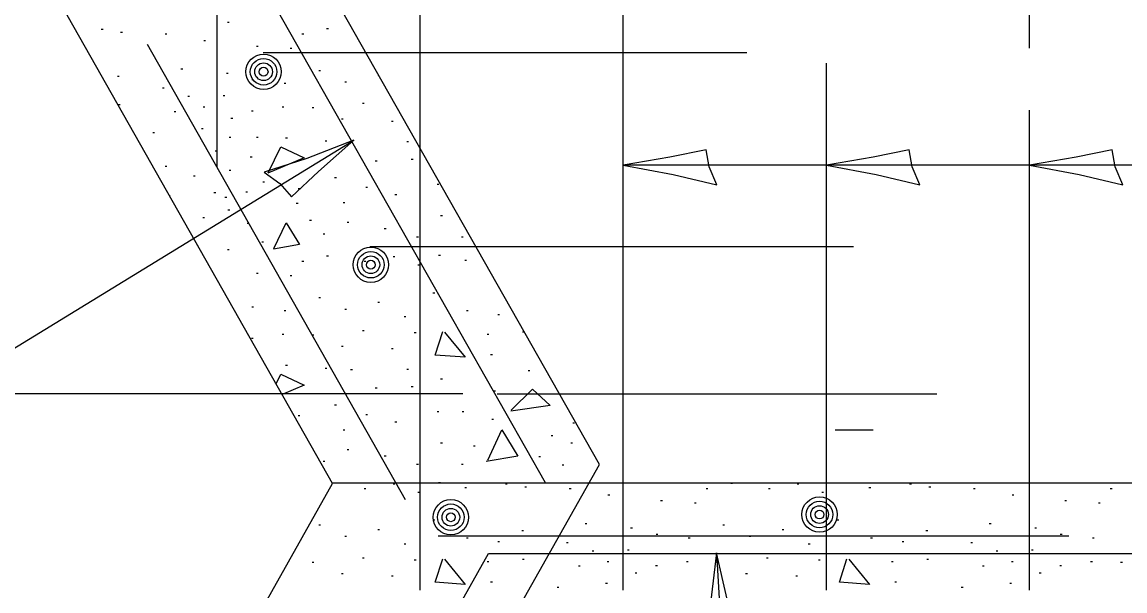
# Model space of a CAD drawing. Extents: x 2133490 to 2172050, y 2138301 to 2145980.
# Drawn here: x 2141793.4 to 2141911.4, y 2144906.9 to 2144967.8 of the extents above; entities that cross this region are included whole.
import ezdxf

# ---------------------------------------------------------------- set-up
doc = ezdxf.new("R2010")
doc.units = 0
for name, color, linetype in [('Level 40', 7, 'Continuous'), ('Level 63', 7, 'Continuous'), ('ROW_PR_Notes', 7, 'Continuous')]:
    doc.layers.add(name, color=color, linetype=linetype)

msp = doc.modelspace()

# ---------------------------------------------------------------- linework, layer by layer
at = {"layer": 'Level 40'}
for p, q in [((2141855.18, 2144920.46), (2141767.3, 2145075.54)), ((2141843.42, 2144899.61), (2141855.18, 2144920.46))]:
    msp.add_line(p, q, dxfattribs=at)
for centre, radius in [((2141819.24, 2144962.5), 1.89), ((2141819.24, 2144962.5), 1.42), ((2141819.24, 2144962.5), 0.945), ((2141819.24, 2144962.5), 0.473), ((2141830.72, 2144941.85), 1.89), ((2141830.72, 2144941.85), 1.42), ((2141830.72, 2144941.85), 0.945), ((2141830.72, 2144941.85), 0.473), ((2141839.28, 2144914.83), 1.89), ((2141878.74, 2144915.12), 1.89), ((2141839.28, 2144914.83), 1.42), ((2141839.28, 2144914.83), 0.945), ((2141878.74, 2144915.12), 1.42), ((2141878.74, 2144915.12), 0.945), ((2141878.74, 2144915.12), 0.473), ((2141839.28, 2144914.83), 0.473)]:
    msp.add_circle(centre, radius, dxfattribs=at)
at = {"layer": 'Level 63'}
msp.add_line((2141840.57, 2144928.03), (2141723.09, 2144928.03), dxfattribs=at)
for points in [[(2141819.29, 2144951.74), (2141820.99, 2144950.53), (2141822.22, 2144949.12), (2141825.1, 2144951.83), (2141828.91, 2144955.18), (2141823.86, 2144953.22)], [(2141867.73, 2144950.4), (2141866.92, 2144952.32), (2141866.6, 2144954.16), (2141862.73, 2144953.36), (2141857.73, 2144952.49), (2141863.07, 2144951.52)], [(2141889.47, 2144950.4), (2141888.65, 2144952.32), (2141888.34, 2144954.16), (2141884.47, 2144953.36), (2141879.47, 2144952.49), (2141884.8, 2144951.52)], [(2141911.2, 2144950.4), (2141910.39, 2144952.32), (2141910.07, 2144954.16), (2141906.2, 2144953.36), (2141901.2, 2144952.49), (2141906.54, 2144951.52)], [(2141866.2, 2144900.91), (2141868.08, 2144901.83), (2141869.9, 2144902.25), (2141868.87, 2144906.06), (2141867.72, 2144911.01), (2141867.06, 2144905.63)]]:
    msp.add_lwpolyline(points, close=True, dxfattribs=at)
at = {"layer": 'ROW_PR_Notes'}
for p, q in [((2141814.26, 2144952.29), (2141814.26, 2145070.43)), ((2141826.62, 2144918.44), (2141746.26, 2145060.26)), ((2141901.2, 2144965.02), (2141901.2, 2145027.13)), ((2141857.73, 2144907.03), (2141857.73, 2145007.5)), ((2141849.4, 2144918.51), (2141818.32, 2144973.34)), ((2141836, 2144907.03), (2141836, 2144969.36)), ((2141815.38, 2144967.81), (2141815.57, 2144967.81)), ((2141801.87, 2144967.04), (2141802.06, 2144967.04)), ((2141803.94, 2144966.72), (2141804.13, 2144966.72)), ((2141808.69, 2144966.55), (2141808.88, 2144966.55)), ((2141823.35, 2144966.55), (2141823.54, 2144966.55)), ((2141825.99, 2144967.12), (2141826.18, 2144967.12)), ((2141834.44, 2144916.68), (2141806.83, 2144965.4)), ((2141812.84, 2144965.86), (2141813.03, 2144965.86)), ((2141818.47, 2144965.25), (2141818.66, 2144965.25)), ((2141822.09, 2144965.01), (2141822.28, 2144965.01)), ((2141819.19, 2144964.57), (2141870.95, 2144964.57)), ((2141810.4, 2144962.82), (2141810.59, 2144962.82)), ((2141825.14, 2144962.65), (2141825.33, 2144962.65)), ((2141879.47, 2144907.03), (2141879.47, 2144963.42)), ((2141803.62, 2144962.04), (2141803.8, 2144962.04)), ((2141815.26, 2144962.33), (2141815.45, 2144962.33)), ((2141817.98, 2144961.68), (2141818.17, 2144961.68)), ((2141827.94, 2144961.43), (2141828.13, 2144961.43)), ((2141808.41, 2144960.78), (2141808.6, 2144960.78)), ((2141821.44, 2144961.27), (2141821.63, 2144961.27)), ((2141811.13, 2144959.89), (2141811.32, 2144959.89)), ((2141814.91, 2144959.97), (2141815.1, 2144959.97)), ((2141829.81, 2144959.12), (2141830, 2144959.12)), ((2141803.7, 2144959), (2141803.88, 2144959)), ((2141809.67, 2144958.26), (2141809.86, 2144958.26)), ((2141812.76, 2144958.75), (2141812.95, 2144958.75)), ((2141817.94, 2144958.31), (2141818.13, 2144958.31)), ((2141821.23, 2144958.75), (2141821.42, 2144958.75)), ((2141824.45, 2144958.67), (2141824.63, 2144958.67)), ((2141901.2, 2144907.03), (2141901.2, 2144958.4)), ((2141815.75, 2144957.53), (2141815.94, 2144957.53)), ((2141827.57, 2144957.45), (2141827.76, 2144957.45)), ((2141832.94, 2144957.21), (2141833.12, 2144957.21)), ((2141807.39, 2144955.99), (2141807.58, 2144955.99)), ((2141812.59, 2144956.44), (2141812.78, 2144956.44)), ((2141789.02, 2144930.76), (2141828.91, 2144955.18)), ((2141815.55, 2144955.5), (2141815.73, 2144955.5)), ((2141818.47, 2144955.5), (2141818.66, 2144955.5)), ((2141821.6, 2144955.42), (2141821.79, 2144955.42)), ((2141825.83, 2144955.1), (2141826.02, 2144955.1)), ((2141828.55, 2144954.97), (2141828.74, 2144954.97)), ((2141834.56, 2144955.02), (2141834.75, 2144955.02)), ((2141814.06, 2144954.04), (2141814.25, 2144954.04)), ((2141817.82, 2144953.39), (2141818.01, 2144953.39)), ((2141808.69, 2144952.41), (2141808.88, 2144952.41)), ((2141831.19, 2144952.98), (2141831.38, 2144952.98)), ((2141835.05, 2144953.15), (2141835.24, 2144953.15)), ((2141879.47, 2144952.49), (2141857.73, 2144952.49)), ((2141901.2, 2144952.49), (2141879.47, 2144952.49)), ((2142062.44, 2144952.49), (2141901.2, 2144952.49)), ((2141811.74, 2144951.36), (2141811.93, 2144951.36)), ((2141815.55, 2144951.97), (2141815.73, 2144951.97)), ((2141826.84, 2144951.2), (2141827.03, 2144951.2)), ((2141817.33, 2144949.65), (2141817.52, 2144949.65)), ((2141819.16, 2144950.71), (2141819.35, 2144950.71)), ((2141822.94, 2144950.02), (2141823.13, 2144950.02)), ((2141830.17, 2144950.14), (2141830.36, 2144950.14)), ((2141837.81, 2144950.47), (2141838, 2144950.47)), ((2141813.93, 2144949.57), (2141814.12, 2144949.57)), ((2141815.1, 2144949.08), (2141815.29, 2144949.08)), ((2141822.74, 2144948.45), (2141822.93, 2144948.45)), ((2141827.74, 2144948.51), (2141827.92, 2144948.51)), ((2141833.3, 2144949.37), (2141833.49, 2144949.37)), ((2141815.42, 2144947.72), (2141815.61, 2144947.72)), ((2141812.72, 2144946.9), (2141812.91, 2144946.9)), ((2141817.5, 2144946.29), (2141817.69, 2144946.29)), ((2141824.16, 2144946.62), (2141824.35, 2144946.62)), ((2141828.18, 2144946.42), (2141828.37, 2144946.42)), ((2141838.18, 2144947.11), (2141838.37, 2144947.11)), ((2141825.62, 2144945.16), (2141825.81, 2144945.16)), ((2141832.16, 2144945.73), (2141832.35, 2144945.73)), ((2141819.04, 2144944.3), (2141819.23, 2144944.3)), ((2141830.6, 2144943.79), (2141882.37, 2144943.79)), ((2141835.62, 2144944.83), (2141835.81, 2144944.83)), ((2141840.41, 2144944.83), (2141840.6, 2144944.83)), ((2141815.38, 2144943.49), (2141815.57, 2144943.49)), ((2141825.99, 2144942.8), (2141826.18, 2144942.8)), ((2141833.1, 2144942.72), (2141833.29, 2144942.72)), ((2141837.97, 2144942.88), (2141838.16, 2144942.88)), ((2141823.35, 2144942.23), (2141823.54, 2144942.23)), ((2141830.01, 2144942.23), (2141830.2, 2144942.23)), ((2141835.74, 2144941.83), (2141835.93, 2144941.83)), ((2141840.78, 2144942.35), (2141840.97, 2144942.35)), ((2141818.47, 2144940.93), (2141818.66, 2144940.93)), ((2141822.09, 2144940.69), (2141822.28, 2144940.69)), ((2141825.14, 2144938.33), (2141825.33, 2144938.33)), ((2141831.47, 2144937.84), (2141831.66, 2144937.84)), ((2141837.36, 2144938.86), (2141837.55, 2144938.86)), ((2141817.98, 2144937.36), (2141818.17, 2144937.36)), ((2141821.44, 2144936.95), (2141821.63, 2144936.95)), ((2141827.94, 2144937.11), (2141828.13, 2144937.11)), ((2141840.94, 2144936.95), (2141841.13, 2144936.95)), ((2141834.28, 2144936.3), (2141834.46, 2144936.3)), ((2141844.31, 2144936.54), (2141844.5, 2144936.54)), ((2141821.23, 2144934.43), (2141821.42, 2144934.43)), ((2141824.45, 2144934.35), (2141824.63, 2144934.35)), ((2141829.81, 2144934.8), (2141830, 2144934.8)), ((2141835.37, 2144934.59), (2141835.56, 2144934.59)), ((2141843.18, 2144934.43), (2141843.36, 2144934.43)), ((2141817.94, 2144933.98), (2141818.13, 2144933.98)), ((2141827.57, 2144933.13), (2141827.76, 2144933.13)), ((2141832.94, 2144932.89), (2141833.12, 2144932.89)), ((2141843.54, 2144932.24), (2141843.73, 2144932.24)), ((2141821.6, 2144931.1), (2141821.79, 2144931.1)), ((2141825.83, 2144930.77), (2141826.02, 2144930.77)), ((2141828.55, 2144930.65), (2141828.74, 2144930.65)), ((2141834.56, 2144930.69), (2141834.75, 2144930.69)), ((2141838.18, 2144929.64), (2141838.37, 2144929.64)), ((2141847.56, 2144930.53), (2141847.75, 2144930.53)), ((2141831.19, 2144928.66), (2141831.38, 2144928.66)), ((2141835.05, 2144928.82), (2141835.24, 2144928.82)), ((2141843.87, 2144928.34), (2141844.05, 2144928.34)), ((2141844.24, 2144928.03), (2141891.28, 2144928.03)), ((2141826.84, 2144926.87), (2141827.03, 2144926.87)), ((2141837.81, 2144926.14), (2141838, 2144926.14)), ((2141840.49, 2144926.14), (2141840.68, 2144926.14)), ((2141822.94, 2144925.7), (2141823.13, 2144925.7)), ((2141830.17, 2144925.82), (2141830.36, 2144925.82)), ((2141833.3, 2144925.04), (2141833.49, 2144925.04)), ((2141843.66, 2144925.33), (2141843.85, 2144925.33)), ((2141852.32, 2144924.92), (2141852.51, 2144924.92)), ((2141827.74, 2144924.19), (2141827.92, 2144924.19)), ((2141880.41, 2144924.18), (2141884.48, 2144924.18)), ((2141838.18, 2144922.78), (2141838.37, 2144922.78)), ((2141850, 2144923.56), (2141850.19, 2144923.56)), ((2141852.11, 2144922.78), (2141852.3, 2144922.78)), ((2141828.18, 2144922.09), (2141828.37, 2144922.09)), ((2141832.16, 2144921.4), (2141832.35, 2144921.4)), ((2141841.71, 2144922.46), (2141841.9, 2144922.46)), ((2141848.7, 2144921.32), (2141848.89, 2144921.32)), ((2141825.62, 2144920.83), (2141825.81, 2144920.83)), ((2141835.62, 2144920.51), (2141835.81, 2144920.51)), ((2141840.41, 2144920.51), (2141840.6, 2144920.51)), ((2141851.18, 2144920.43), (2141851.37, 2144920.43)), ((2141783.97, 2144842.79), (2141826.62, 2144918.44)), ((2141826.62, 2144918.51), (2142066.8, 2144918.51)), ((2141830.01, 2144917.91), (2141830.2, 2144917.91)), ((2141833.1, 2144918.4), (2141833.29, 2144918.4)), ((2141837.97, 2144918.56), (2141838.16, 2144918.56)), ((2141840.78, 2144918.03), (2141840.97, 2144918.03)), ((2141845.12, 2144918.4), (2141845.31, 2144918.4)), ((2141847.2, 2144918.07), (2141847.39, 2144918.07)), ((2141851.95, 2144917.91), (2141852.14, 2144917.91)), ((2141866.6, 2144917.91), (2141866.79, 2144917.91)), ((2141869.24, 2144918.48), (2141869.43, 2144918.48)), ((2141873.27, 2144917.91), (2141873.45, 2144917.91)), ((2141876.36, 2144918.4), (2141876.54, 2144918.4)), ((2141884.03, 2144918.03), (2141884.22, 2144918.03)), ((2141888.38, 2144918.4), (2141888.57, 2144918.4)), ((2141890.45, 2144918.07), (2141890.64, 2144918.07)), ((2141895.21, 2144917.91), (2141895.4, 2144917.91)), ((2141909.86, 2144917.91), (2141910.05, 2144917.91)), ((2141835.74, 2144917.5), (2141835.93, 2144917.5)), ((2141856.09, 2144917.22), (2141856.28, 2144917.22)), ((2141861.73, 2144916.61), (2141861.92, 2144916.61)), ((2141878.99, 2144917.5), (2141879.18, 2144917.5)), ((2141899.35, 2144917.22), (2141899.54, 2144917.22)), ((2141904.98, 2144916.61), (2141905.17, 2144916.61)), ((2141865.34, 2144916.37), (2141865.53, 2144916.37)), ((2141908.6, 2144916.37), (2141908.79, 2144916.37)), ((2141837.36, 2144914.54), (2141837.55, 2144914.54)), ((2141880.62, 2144914.54), (2141880.81, 2144914.54)), ((2141825.14, 2144914.01), (2141825.33, 2144914.01)), ((2141831.47, 2144913.52), (2141831.66, 2144913.52)), ((2141846.87, 2144913.4), (2141847.06, 2144913.4)), ((2141853.66, 2144914.17), (2141853.85, 2144914.17)), ((2141858.52, 2144913.68), (2141858.71, 2144913.68)), ((2141861.24, 2144913.03), (2141861.43, 2144913.03)), ((2141868.39, 2144914.01), (2141868.58, 2144914.01)), ((2141874.73, 2144913.52), (2141874.92, 2144913.52)), ((2141890.13, 2144913.4), (2141890.32, 2144913.4)), ((2141896.91, 2144914.17), (2141897.1, 2144914.17)), ((2141901.78, 2144913.68), (2141901.96, 2144913.68)), ((2141904.5, 2144913.03), (2141904.69, 2144913.03)), ((2141827.94, 2144912.79), (2141828.13, 2144912.79)), ((2141834.28, 2144911.98), (2141834.46, 2144911.98)), ((2141837.91, 2144912.84), (2141905.43, 2144912.84)), ((2141840.94, 2144912.63), (2141841.13, 2144912.63)), ((2141844.31, 2144912.22), (2141844.5, 2144912.22)), ((2141851.67, 2144912.14), (2141851.85, 2144912.14)), ((2141864.69, 2144912.63), (2141864.88, 2144912.63)), ((2141871.2, 2144912.79), (2141871.38, 2144912.79)), ((2141877.53, 2144911.98), (2141877.72, 2144911.98)), ((2141884.2, 2144912.63), (2141884.39, 2144912.63)), ((2141887.57, 2144912.22), (2141887.76, 2144912.22)), ((2141894.92, 2144912.14), (2141895.11, 2144912.14)), ((2141907.95, 2144912.63), (2141908.14, 2144912.63)), ((2141803.63, 2144840.59), (2141843.31, 2144910.95)), ((2141843.31, 2144910.95), (2141921.19, 2144910.95)), ((2141854.39, 2144911.25), (2141854.58, 2144911.25)), ((2141858.17, 2144911.33), (2141858.36, 2144911.33)), ((2141867.72, 2144911.01), (2141870.29, 2144866.02)), ((2141897.64, 2144911.25), (2141897.83, 2144911.25)), ((2141901.42, 2144911.33), (2141901.61, 2144911.33)), ((2141824.45, 2144910.03), (2141824.63, 2144910.03)), ((2141829.81, 2144910.47), (2141830, 2144910.47)), ((2141835.37, 2144910.27), (2141835.56, 2144910.27)), ((2141843.18, 2144910.11), (2141843.36, 2144910.11)), ((2141846.95, 2144910.35), (2141847.14, 2144910.35)), ((2141852.93, 2144909.62), (2141853.11, 2144909.62)), ((2141856.01, 2144910.11), (2141856.2, 2144910.11)), ((2141861.2, 2144909.66), (2141861.39, 2144909.66)), ((2141864.49, 2144910.11), (2141864.68, 2144910.11)), ((2141867.7, 2144910.03), (2141867.89, 2144910.03)), ((2141873.06, 2144910.47), (2141873.25, 2144910.47)), ((2141878.63, 2144910.27), (2141878.82, 2144910.27)), ((2141886.43, 2144910.11), (2141886.62, 2144910.11)), ((2141890.21, 2144910.35), (2141890.4, 2144910.35)), ((2141896.18, 2144909.62), (2141896.37, 2144909.62)), ((2141899.27, 2144910.11), (2141899.46, 2144910.11)), ((2141904.46, 2144909.66), (2141904.65, 2144909.66)), ((2141907.75, 2144910.11), (2141907.94, 2144910.11)), ((2141910.96, 2144910.03), (2141911.15, 2144910.03)), ((2141827.57, 2144908.81), (2141827.76, 2144908.81)), ((2141832.94, 2144908.56), (2141833.12, 2144908.56)), ((2141859, 2144908.89), (2141859.19, 2144908.89)), ((2141870.83, 2144908.81), (2141871.02, 2144908.81)), ((2141876.19, 2144908.56), (2141876.38, 2144908.56)), ((2141902.26, 2144908.89), (2141902.45, 2144908.89)), ((2141843.54, 2144907.92), (2141843.73, 2144907.92)), ((2141850.65, 2144907.35), (2141850.84, 2144907.35)), ((2141855.85, 2144907.79), (2141856.04, 2144907.79)), ((2141886.8, 2144907.92), (2141886.99, 2144907.92)), ((2141893.91, 2144907.35), (2141894.1, 2144907.35)), ((2141899.11, 2144907.79), (2141899.3, 2144907.79))]:
    msp.add_line(p, q, dxfattribs=at)
for points in [[(2141831.47, 2144962.17), (2141831.55, 2144962.17)], [(2141819.72, 2144951.69), (2141821.09, 2144954.48), (2141823.6, 2144953.29), (2141819.69, 2144951.63)], [(2141809.17, 2144949.25), (2141809.25, 2144949.25)], [(2141820.34, 2144943.59), (2141821.66, 2144946.34), (2141823.08, 2144944.02), (2141820.31, 2144943.5)], [(2141812.22, 2144943.86), (2141812.29, 2144943.86)], [(2141838.6, 2144934.65), (2141840.83, 2144931.95), (2141837.61, 2144932.19), (2141838.41, 2144934.7)], [(2141846.95, 2144934.67), (2141847.12, 2144934.67)], [(2141820.58, 2144929.11), (2141821.09, 2144930.15)], [(2141821.09, 2144930.15), (2141823.6, 2144928.97)], [(2141823.6, 2144928.97), (2141821.23, 2144927.96)], [(2141845.75, 2144926.28), (2141848.02, 2144928.55), (2141849.91, 2144926.8), (2141845.71, 2144926.18)], [(2141843.24, 2144920.93), (2141844.75, 2144924.19), (2141846.46, 2144921.35), (2141843.05, 2144920.78)], [(2141838.6, 2144910.33), (2141840.83, 2144907.63), (2141837.61, 2144907.87), (2141838.41, 2144910.38)], [(2141881.86, 2144910.33), (2141884.08, 2144907.63), (2141880.86, 2144907.87), (2141881.67, 2144910.38)]]:
    msp.add_lwpolyline(points, dxfattribs=at)

doc.saveas('drawing.dxf')
